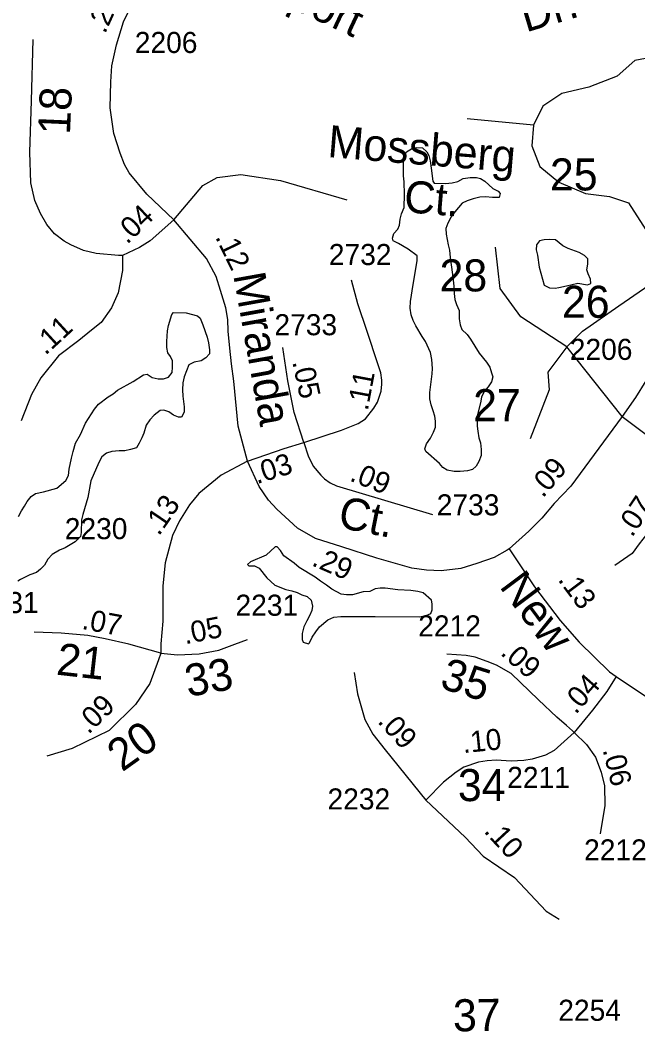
# Model space of a CAD drawing. Extents: x 2290055 to 2389491, y 66597 to 237875.
# Drawn here: x 2336802 to 2338634, y 201098 to 204097 of the extents above; entities that cross this region are included whole.
import ezdxf

# ---------------------------------------------------------------- set-up
doc = ezdxf.new("R2010")
doc.units = 0
for name, color, linetype in [('Exist Hydrographic Pond Under 1500 Sq Ft', 7, 'Continuous'), ('Exist Road Non-System Type 51', 7, 'Continuous'), ('Exist Road Non-System Type 51 Label', 7, 'Continuous'), ('Exist Road Secondary Mileage Hundredths English Label', 7, 'Continuous'), ('Exist Road Secondary Type 51 Attributed', 7, 'Continuous'), ('Exist Road Secondary Type 51 Label', 7, 'Continuous'), ('Exist Road Secondary Type 51 Number Label', 7, 'Continuous')]:
    doc.layers.add(name, color=color, linetype=linetype)

msp = doc.modelspace()

# ---------------------------------------------------------------- linework, layer by layer
at = {"layer": 'Exist Hydrographic Pond Under 1500 Sq Ft'}
for points in [[(2337938.5, 203651.5), (2337938.5, 203672.7), (2337939.7, 203691.3), (2337948.2, 203707.3), (2337963, 203716.1), (2337978.7, 203719.4), (2337995.7, 203719.3), (2338008, 203707.4), (2338013.7, 203695.8), (2338018, 203680), (2338021.5, 203658.9), (2338025.7, 203619.8), (2338029.5, 203614.5), (2338063.7, 203613.3), (2338083, 203615), (2338100, 203618.8), (2338116.2, 203627.6), (2338137, 203630.6), (2338155.7, 203630.7), (2338167, 203627.5), (2338180.7, 203620.2), (2338203.5, 203598), (2338219.7, 203590), (2338225.7, 203583.2), (2338222.5, 203572), (2338203, 203571.7), (2338182.7, 203573.6), (2338165, 203572.8), (2338146, 203567.9), (2338127.5, 203562), (2338112.7, 203554.4), (2338091, 203529.2), (2338080, 203514.2), (2338070, 203495.4), (2338064.2, 203479.7), (2338065.5, 203462.6), (2338071.5, 203430.9), (2338075.5, 203415.3), (2338077.2, 203393.2), (2338084.5, 203343.3), (2338088, 203308.5), (2338089.2, 203287.1), (2338091.5, 203268.9), (2338096.2, 203253.9), (2338104, 203236.2), (2338104.5, 203211.3), (2338106.7, 203194), (2338112.5, 203179.7), (2338127.5, 203165), (2338137.5, 203151.4), (2338163.2, 203110.1), (2338185.5, 203083.2), (2338195.5, 203068.8), (2338199.7, 203051.7), (2338203.7, 203039.8), (2338200, 203025.1), (2338189.7, 203009.9), (2338178, 202996.2), (2338170, 202979.1), (2338167.7, 202962.7), (2338158.5, 202928.4), (2338157.5, 202893.9), (2338159.2, 202878.9), (2338162.7, 202859.3), (2338167.7, 202844), (2338169.5, 202824), (2338169.5, 202806.5), (2338162.5, 202788.5), (2338155, 202774.7), (2338143.7, 202765.4), (2338129, 202761.1), (2338107.5, 202759.3), (2338089, 202759.2), (2338069, 202763.1), (2338055.7, 202771.3), (2338045.5, 202782.3), (2338005.7, 202818.5), (2338002.5, 202826), (2338007, 202841.5), (2338019, 202857.8), (2338027.5, 202875.5), (2338033.5, 202890.9), (2338034.2, 202907.9), (2338031.7, 202922.9), (2338027.2, 202939.2), (2338021, 202956.8), (2338017.5, 202974.2), (2338017.2, 202993.6), (2338024, 203048.6), (2338025, 203064.5), (2338023.5, 203091.1), (2338019.2, 203111.8), (2338004.5, 203144.3), (2337994.5, 203159), (2337975.2, 203191.5), (2337967.2, 203207.3), (2337962, 203223.7), (2337959, 203243.3), (2337960.2, 203262.8), (2337967.7, 203313.4)], [(2337967.7, 203313.4), (2337979.5, 203384), (2337979.5, 203398.4), (2337953, 203417.9), (2337924, 203435.6), (2337908.2, 203442.6), (2337906.5, 203450.6), (2337910.5, 203465.2), (2337922, 203477.8), (2337926.7, 203489.3), (2337928.7, 203507.1), (2337933.2, 203523.3), (2337941.2, 203542.2), (2337941.7, 203580.8), (2337940.5, 203618), (2337938.5, 203635.5), (2337938.5, 203651.5)], [(2338389.2, 203302.8), (2338400, 203304.6), (2338422.7, 203310), (2338456, 203317.7), (2338485, 203312.2), (2338494.7, 203316.4), (2338493.7, 203329.2), (2338486.5, 203345.2), (2338483.2, 203356.7), (2338486, 203373.8), (2338486, 203389.3), (2338476, 203399.4), (2338460.5, 203408.5), (2338427.5, 203420), (2338411.7, 203428.1), (2338390.2, 203446), (2338372, 203447.3), (2338356.2, 203446.1), (2338342.5, 203442.9), (2338333.2, 203431.4), (2338332.2, 203415.9), (2338336, 203400.1), (2338341.5, 203364.8), (2338356.7, 203311.4), (2338372.5, 203303.5), (2338389.2, 203302.8)], [(2336796.5, 202626), (2336806, 202642.3), (2336815.2, 202655.9), (2336822.7, 202669.8), (2336834.5, 202684.9), (2336847, 202694), (2336871, 202698.8), (2336910.7, 202709.7), (2336937.7, 202732.2), (2336945, 202747.5), (2336947.2, 202765.9), (2336954.2, 202798.7), (2336958.7, 202818.3), (2336966, 202843.5), (2336981.2, 202868.8), (2336995.7, 202902.3), (2337022.7, 202943.8), (2337034.2, 202958.3), (2337062.7, 202980), (2337077.7, 202989), (2337090.5, 203000.4), (2337137.5, 203025.6), (2337167.7, 203045.6), (2337178.7, 203047.2), (2337193, 203037.6), (2337211.5, 203034.2), (2337227, 203034.1), (2337242, 203038.3), (2337252.7, 203052.7), (2337254.2, 203068.4), (2337254, 203087.6), (2337247.5, 203099.7), (2337239.5, 203110.6), (2337236.5, 203126.3), (2337236.5, 203144.7), (2337239.2, 203176.6), (2337242, 203192.1), (2337252.2, 203224.9), (2337256.5, 203230.3), (2337294.2, 203229.8), (2337327.5, 203220.8), (2337335.7, 203213.9), (2337344, 203194.2), (2337356.7, 203157.8), (2337361, 203140.2), (2337363.5, 203120), (2337363.5, 203107.7), (2337353, 203096.3), (2337338.5, 203087.7), (2337317.7, 203083.4), (2337302, 203075.7), (2337295.7, 203057.7), (2337288.5, 203040.2), (2337284, 203021.7), (2337283, 203001), (2337284.2, 202982.7), (2337288.2, 202950.5), (2337288, 202934.9), (2337280.5, 202920), (2337271.2, 202919.7), (2337257, 202926.1), (2337242.5, 202936.1), (2337228.5, 202940.9), (2337217, 202939.6), (2337199, 202926.2), (2337186.5, 202912.1), (2337175.7, 202896.2), (2337169, 202872.7), (2337163, 202858.8), (2337155, 202842.6), (2337146.7, 202829.2), (2337129, 202824.2), (2337112.7, 202820.7), (2337095.2, 202820.7), (2337073.7, 202818.4), (2337058, 202813.2), (2337043.7, 202802.3), (2337035, 202785.5), (2337011.5, 202730.9), (2337003, 202682), (2336987.5, 202631.4), (2336984.2, 202615.5), (2336983.2, 202578.1), (2336980.5, 202566.5), (2336965, 202550.3), (2336935.2, 202533), (2336919, 202525.5), (2336897.2, 202512.8), (2336883.7, 202498.9)], [(2337657.3, 202248.2), (2337660.5, 202250.6), (2337668.5, 202268), (2337679, 202283.9), (2337690.3, 202298.4), (2337714.5, 202318.8), (2337732.8, 202327.2), (2337753.3, 202328.9), (2337854.8, 202329), (2337986.8, 202328.5), (2338005.8, 202331.8), (2338020.3, 202338.4), (2338024, 202349.3), (2338024.3, 202366.7), (2338021.8, 202377.4), (2337997.3, 202399.3), (2337981.3, 202403.4), (2337960.3, 202406), (2337922, 202408.6), (2337885, 202413.1), (2337869.3, 202413.4), (2337854.8, 202411), (2337838.8, 202403.6), (2337819.3, 202401.9), (2337787.5, 202393.6), (2337769.8, 202393.8), (2337754, 202395.3), (2337726.5, 202410.5), (2337711, 202422.2), (2337692.8, 202433.8), (2337676.8, 202445.8), (2337629.3, 202474.6), (2337614.5, 202487.6), (2337584.5, 202509.1), (2337574.5, 202525.2), (2337564, 202536.1), (2337558.5, 202535.4), (2337531.3, 202510.6), (2337485.5, 202491), (2337476.5, 202483.7), (2337479.8, 202479.7), (2337496.8, 202479.4), (2337510.5, 202472.9), (2337534, 202444.1), (2337557.8, 202422.2), (2337590.3, 202409.4), (2337607.3, 202405.5), (2337624, 202399.8), (2337637.8, 202393.7), (2337652.8, 202388.4), (2337665.3, 202378), (2337668.8, 202359.7), (2337666.8, 202347.3), (2337660.5, 202331), (2337651.8, 202315.8), (2337643.3, 202298.1), (2337638.8, 202278.4), (2337638, 202261.2), (2337641.8, 202253.1), (2337657.3, 202248.2)], [(2336883.7, 202498.9), (2336874, 202481.8), (2336862, 202469.5), (2336850.2, 202459.8), (2336831, 202452.2), (2336803.2, 202438.7)], [(2336803.2, 202438.7), (2336795, 202434.3)]]:
    msp.add_lwpolyline(points, dxfattribs=at)
at = {"layer": 'Exist Road Non-System Type 51'}
for points in [[(2338423, 203128.4), (2338469.9, 203175.4), (2338577.9, 203250.5), (2338713.9, 203344.4), (2338826.6, 203391.4), (2338892.2, 203471.2), (2338920.4, 203593.3), (2338911, 203668.4), (2338878.2, 203748.2), (2338835.9, 203837.4), (2338821.9, 203917.3), (2338774.9, 203978.3), (2338704.6, 203992.4), (2338624.8, 203978.3), (2338573.2, 203931.4), (2338488.7, 203898.5), (2338408.9, 203879.7), (2338352.6, 203842.1), (2338324.5, 203785.8), (2338127.4, 203804.6)], [(2338324.5, 203785.8), (2338319.8, 203724.8), (2338343.3, 203663.7), (2338399.6, 203616.8), (2338479.3, 203583.9), (2338549.7, 203574.5), (2338606, 203555.7), (2338657.6, 203475.9), (2338695.2, 203386.7), (2338713.9, 203344.4)], [(2337257.6, 203505.6), (2337343.8, 203607.4), (2337386, 203630.8), (2337456.4, 203640.2), (2337573.7, 203621.5), (2337770.8, 203565.1)], [(2338423, 203128.4), (2338287, 203217.6), (2338226, 203302.2), (2338211.9, 203424.2)], [(2338588, 202922.2), (2338423, 203128.4), (2338366.7, 203053.3), (2338371.4, 203001.7), (2338315.1, 202856.1)]]:
    msp.add_lwpolyline(points, dxfattribs=at)
at = {"layer": 'Exist Road Secondary Type 51 Attributed'}
for points in [[(2337257.6, 203505.6), (2337177.9, 203581.4), (2337125.2, 203644.6), (2337111.8, 203669.2), (2337098.8, 203702.6), (2337079.7, 203761.4), (2337069.1, 203837.9), (2337071.1, 203914.9), (2337073.8, 203961.9), (2337087.8, 204024.3), (2337108.1, 204092.3), (2337173.7, 204224.6), (2337282, 204397)], [(2337105.8, 203399.4), (2337093.7, 203399.4), (2337027.4, 203405.5), (2336989.8, 203414.5), (2336952.1, 203431.1), (2336932.5, 203441.6), (2336903.9, 203464.2), (2336881.3, 203491.4), (2336861.8, 203524.5), (2336845.2, 203562.2), (2336833.1, 203615), (2336830.1, 203705.7), (2336835.3, 203858.5), (2336840.6, 204040.4)], [(2337257.6, 203505.6), (2337187.1, 203443.1), (2337155.5, 203423.6), (2337105.8, 203399.4)], [(2337475.8, 202789.7), (2337448.4, 202893.5), (2337435.7, 203027.1), (2337429, 203077.9), (2337423.6, 203124.6), (2337419.1, 203174.9), (2337417.6, 203209.5), (2337411.6, 203244.2), (2337396.5, 203295.4), (2337382.9, 203337.6), (2337354.3, 203390.4), (2337257.6, 203505.6)], [(2337105.8, 203399.4), (2337105.8, 203354.6), (2337092.6, 203288.7), (2337072.6, 203244.2), (2337042.5, 203200.5), (2337013.9, 203177.9), (2336976.2, 203147.7), (2336915.8, 203102.2), (2336863.3, 203036.6), (2336835.2, 202987.5), (2336805.3, 202909.2)], [(2337642.9, 202845.3), (2337755.3, 202881.7), (2337804.9, 202901.7), (2337826.5, 202915.3), (2337851, 202946.4), (2337861.4, 202965), (2337867.9, 202982.2), (2337872.4, 202997.6), (2337874.4, 203017.9), (2337874.4, 203030), (2337871.3, 203051.4), (2337863.1, 203078.1), (2337831.3, 203174.7), (2337804, 203256), (2337784.6, 203326.6)], [(2339244.6, 203283.4), (2338886.4, 203177.9), (2338806.1, 203151.3), (2338763.8, 203131.5), (2338735.5, 203108.9), (2338690.3, 203063.7), (2338657.8, 203028.3), (2338626.7, 202978.8), (2338588, 202922.2)], [(2337642.9, 202845.3), (2337614.6, 202934.3), (2337596, 203027.8), (2337581.1, 203127.1)], [(2338588, 202922.2), (2338435, 202715.7), (2338386.4, 202663.9), (2338348.9, 202620.6), (2338310.7, 202582.1), (2338252.7, 202529.3)], [(2338588, 202922.2), (2338694.7, 202841.6), (2338789.7, 202754.6)], [(2337475.8, 202789.7), (2337585.3, 202827.1), (2337642.9, 202845.3)], [(2337642.9, 202845.3), (2337655.7, 202805.9), (2337671.5, 202774.4), (2337693.6, 202748.1), (2337705.1, 202737.1), (2337721.2, 202725.2), (2337739.9, 202716.2), (2338025.1, 202631.7)], [(2337475.8, 202789.7), (2337398.1, 202748.5), (2337332.2, 202693.5), (2337304.3, 202660.1), (2337274.7, 202612.5), (2337253.9, 202569.1), (2337231.7, 202488.6), (2337225.2, 202419.9), (2337225.2, 202315.2), (2337219.5, 202248.1), (2337218.7, 202220.3)], [(2338252.7, 202529.3), (2338246.9, 202525.9), (2338207.6, 202503.6), (2338157, 202485.9), (2338109, 202471.3), (2338050.4, 202464.3), (2338007.5, 202466.6), (2337963.5, 202472.9), (2337859.9, 202501.6), (2337756.4, 202535.2), (2337678.4, 202560.5), (2337624.8, 202591.5), (2337563.2, 202647.4), (2337538.6, 202673.8), (2337510.9, 202714.7), (2337475.8, 202789.7)], [(2338789.7, 202754.6), (2338735.8, 202699.3), (2338706.2, 202657.1), (2338670.9, 202586.5), (2338638.4, 202544.4), (2338616.8, 202515.9), (2338565.6, 202480.6)], [(2338252.7, 202529.3), (2338327.3, 202417.1), (2338403.3, 202316.9), (2338459.9, 202253.1), (2338550.4, 202165), (2338570.2, 202150.7)], [(2337218.7, 202220.3), (2337123.8, 202246.7), (2337054.5, 202263.1), (2337002.5, 202272.7), (2336923.7, 202279.9), (2336843.9, 202283)], [(2337218.7, 202220.3), (2337269, 202215), (2337333, 202218.4), (2337391.2, 202229.4), (2337438.3, 202246.7), (2337475.9, 202260.5)], [(2337218.7, 202220.3), (2337212.1, 202200.7), (2337186.8, 202130.4), (2337144.3, 202068.2), (2337065.8, 201991.3), (2336956.3, 201937.4), (2336881.1, 201914.5)], [(2338445.4, 201985.3), (2338440.1, 201989.8), (2338422.2, 202005.9), (2338394.2, 202030.6), (2338339.3, 202081.9), (2338258.8, 202160), (2338215, 202184.8), (2338187.6, 202195.8), (2338151.8, 202208.6), (2338124.8, 202213.9), (2338067.1, 202217.8)], [(2337792.4, 202163.2), (2337802.6, 202099.3), (2337824.3, 202024.1), (2337848.2, 201979.7), (2337884.2, 201933.4), (2338004.9, 201784.1)], [(2338570.2, 202150.7), (2338541.7, 202106.4), (2338499.9, 202050.9), (2338445.4, 201985.3)], [(2338570.2, 202150.7), (2338775.7, 202013.9), (2338802.6, 201990.4), (2338842.3, 201942.2), (2338893.5, 201869.2), (2338922.9, 201819.2), (2339030, 201644.9)], [(2338445.4, 201985.3), (2338385.8, 201932.2), (2338360.5, 201917.9), (2338320.8, 201906.3), (2338295.8, 201902.1), (2338257.9, 201900), (2338214.1, 201902.7), (2338186.7, 201901.2), (2338161.3, 201897), (2338118.4, 201882.1), (2338095.7, 201867.8), (2338057.3, 201837.4), (2338004.9, 201784.1)], [(2338445.4, 201985.3), (2338482.3, 201949.9), (2338508.2, 201912.2), (2338525.8, 201867.1), (2338535.1, 201827), (2338536.1, 201768.8), (2338522.4, 201685.1)], [(2338004.9, 201784.1), (2338122.3, 201674.3), (2338175.3, 201618.6), (2338268.6, 201555.6), (2338361.9, 201455.1), (2338400.4, 201431.2)]]:
    msp.add_lwpolyline(points, dxfattribs=at)

# ---------------------------------------------------------------- texts
at = {"layer": 'Exist Road Non-System Type 51 Label'}
for s, p in [('Mossberg ', (2337712, 203691.7)), ('Ct.', (2337938.2, 203528.5))]:
    msp.add_text(s, height=95, rotation=355.3054, dxfattribs=at).set_placement(p)
for s, p in [('25', (2338373.4, 203592.5)), ('28', (2338045.9, 203293.1)), ('26', (2338409, 203214.8)), ('27', (2338145.6, 202908.3))]:
    msp.add_text(s, height=95, dxfattribs=at).set_placement(p)
at = {"layer": 'Exist Road Secondary Mileage Hundredths English Label'}
for s, rotation, p in [('.23', 65.474, (2337053.5, 204054.8)), ('.04', 44.3109, (2337119.2, 203430.5)), ('.12', 295.9747, (2337379.5, 203454.3)), ('.11', 42.5106, (2336876.9, 203101.8)), ('.05', 282.0875, (2337608.8, 203084.3)), ('.11', 79.3867, (2337832.8, 202937.2)), ('.03', 17.2513, (2337503.8, 202721.3)), ('.09', 338.1284, (2337776.4, 202732.9)), ('.09', 49.4136, (2338352.4, 202678.6)), ('.13', 55.9019, (2337213.5, 202565.8)), ('.07', 56.0168, (2338617, 202561.7)), ('.29', 336.4905, (2337663.8, 202481.6)), ('.13', 306.8512, (2338395.2, 202437.8)), ('.07', 349.3346, (2336982.5, 202292.6)), ('.05', 11.3856, (2337291.5, 202246.4)), ('.09', 318.6954, (2338223.7, 202217.6)), ('.04', 48.5545, (2338449.7, 202036.7)), ('.09', 44.4147, (2337004.4, 201977.8)), ('.09', 312.4955, (2337859.8, 202016.3)), ('.10', 5.7138, (2338116.6, 201923.8)), ('.06', 283.7034, (2338529.5, 201933.9)), ('.10', 312.8635, (2338175.3, 201691))]:
    msp.add_text(s, height=62.5, rotation=rotation, dxfattribs=at).set_placement(p)
at = {"layer": 'Exist Road Secondary Type 51 Label'}
for s, rotation, p in [('Bridgeport', 334.7988, (2337261, 204294.8)), ('Dr.', 16.6037, (2338302.2, 204060.7)), ('18', 87.5104, (2336949.5, 203756.6)), ('Miranda', 280.141, (2337433.7, 203341.8)), ('Ct.', 348.6396, (2337741.3, 202594)), ('New', 306.7061, (2338221.3, 202417.9)), ('21', 353.6203, (2336906.8, 202156.9)), ('33', 10.1247, (2337299.8, 202090.2)), ('35', 342.646, (2338043.3, 202118.1)), ('20', 35.5377, (2337104.4, 201866.5)), ('37', 0.7922, (2338086.4, 201098.7))]:
    msp.add_text(s, height=95, rotation=rotation, dxfattribs=at).set_placement(p)
msp.add_text('34', height=95, dxfattribs=at).set_placement((2338100.4, 201781.6))
at = {"layer": 'Exist Road Secondary Type 51 Number Label'}
for s, p in [('2206', (2337141.9, 204000)), ('2732', (2337717.5, 203371.2)), ('2733', (2337556.1, 203163.1)), ('2206', (2338432.2, 203090)), ('2733', (2338037.6, 202628.9)), ('2230', (2336934.2, 202558.4)), ('2231', (2336670.9, 202339.2)), ('2231', (2337440.7, 202331.3)), ('2212', (2337982.7, 202269.9)), ('2211', (2338246.6, 201820.7)), ('2232', (2337713.6, 201756.8)), ('2212', (2338474.7, 201605.7)), ('2254', (2338398.1, 201130.2))]:
    msp.add_text(s, height=62.5, dxfattribs=at).set_placement(p)

doc.saveas('drawing.dxf')
